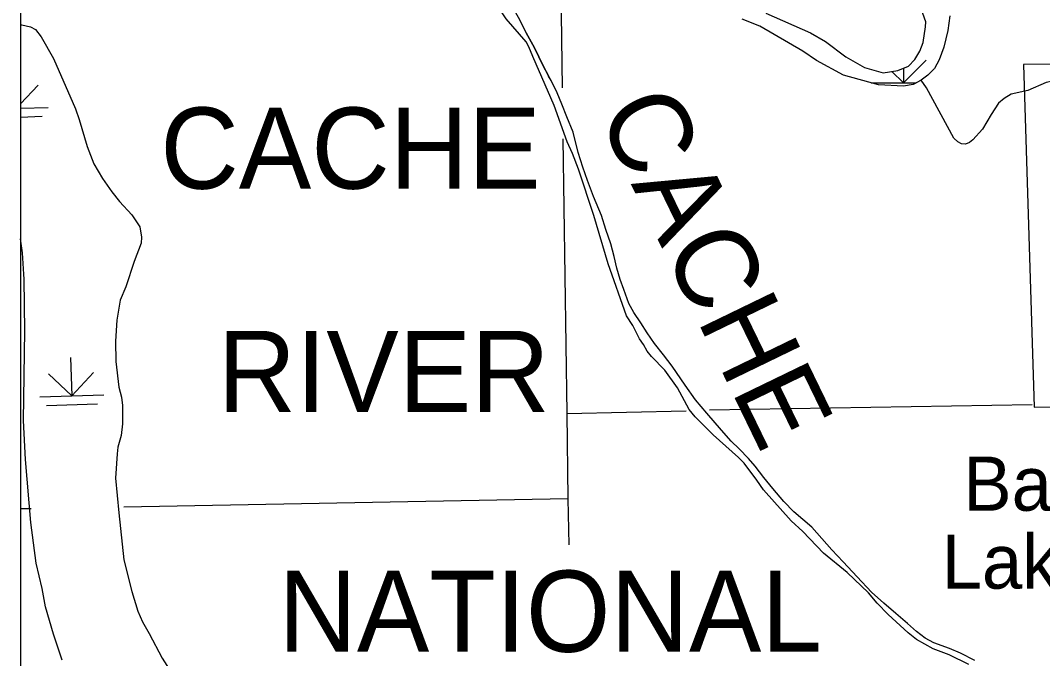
# Model space of a CAD drawing. Extents: x 1084508 to 1142749, y 1057638 to 1093403.
# Drawn here: x 1084508 to 1087009, y 1073059 to 1074622 of the extents above; entities that cross this region are included whole.
import ezdxf

# ---------------------------------------------------------------- set-up
doc = ezdxf.new("R2010")
doc.units = 0
for name, color, linetype in [('2', 7, 'Continuous'), ('4', 7, 'Continuous'), ('44', 7, 'Continuous'), ('47', 7, 'Continuous'), ('5', 7, 'Continuous'), ('7', 7, 'Continuous'), ('9', 7, 'Continuous'), ('DSN_DRFT_Named-Boundary', 7, 'Continuous'), ('Level 2', 7, 'Continuous'), ('Level 35', 7, 'Continuous'), ('Level 4', 7, 'Continuous'), ('Level 44', 7, 'Continuous'), ('Level 47', 7, 'Continuous'), ('Level 5', 7, 'Continuous'), ('Level 7', 7, 'Continuous'), ('Level 9', 7, 'Continuous')]:
    doc.layers.add(name, color=color, linetype=linetype)

msp = doc.modelspace()

# ---------------------------------------------------------------- linework, layer by layer
at = {"layer": '2'}
for points in [[(1085792.9, 1074499.6), (1085787.4, 1074510.4), (1085766.3, 1074554.6), (1085745.6, 1074591.6), (1085727, 1074629.3), (1085707, 1074663.1), (1085682.9, 1074705.6), (1085660.4, 1074740.9), (1085637.6, 1074774.3), (1085618.1, 1074803.4), (1085598.9, 1074826.3), (1085587.4, 1074838.1), (1085573.1, 1074857.7), (1085558.5, 1074873.4), (1085546.4, 1074885.2), (1085534, 1074896.1), (1085519.2, 1074904.6), (1085500.7, 1074918), (1085475.4, 1074928.6), (1085449.8, 1074939.5), (1085416, 1074950.4)], [(1086843.1, 1073053.9), (1086808.3, 1073071.7), (1086781.7, 1073083.5), (1086743.4, 1073097.3), (1086722.2, 1073108.7), (1086700.7, 1073124.9), (1086678.5, 1073144.4), (1086650.1, 1073169.4), (1086620.4, 1073194.6), (1086591, 1073221.5), (1086555.8, 1073259.1), (1086520.9, 1073295.7), (1086493.6, 1073324.9), (1086445, 1073380.5), (1086400.6, 1073418.1), (1086376.3, 1073443.8), (1086349.2, 1073475.2), (1086327.3, 1073502), (1086306.3, 1073529.8), (1086289.5, 1073548.9), (1086266.4, 1073572.9), (1086247.4, 1073591.6), (1086229.6, 1073612), (1086208.1, 1073636), (1086187.6, 1073659.7), (1086159.8, 1073692.3), (1086134.4, 1073728.7), (1086102.9, 1073774.7), (1086081.9, 1073802.8), (1086059.7, 1073830.6), (1086041.3, 1073856.9), (1086025.8, 1073880.8), (1086009.3, 1073906.6), (1085996.8, 1073928.5), (1085984.6, 1073963), (1085975.4, 1073987.2), (1085967.3, 1074015.2), (1085960.5, 1074043.6), (1085952.5, 1074074.8), (1085940.4, 1074109.6), (1085930.1, 1074144.1), (1085910.2, 1074190.9), (1085895.4, 1074230), (1085884, 1074262), (1085872.7, 1074298.4), (1085860.9, 1074348), (1085845.4, 1074385.8), (1085832.5, 1074416.5), (1085821.3, 1074444.1), (1085806.8, 1074474.4), (1085800, 1074485.4), (1085794.1, 1074497.2)]]:
    msp.add_lwpolyline(points, dxfattribs=at)
at = {"layer": '4'}
for points in [[(1085835.4, 1074331.8), (1085845.4, 1073659.4), (1085847.4, 1073449.8)], [(1085847.4, 1073449.8), (1085849.9, 1073337.2)]]:
    msp.add_lwpolyline(points, dxfattribs=at)
at = {"layer": '44'}
for p, q in [((1084507.9, 1074417.4), (1084551.2, 1074463.5)), ((1084507.9, 1074406.6), (1084575.9, 1074408.8)), ((1084507.9, 1074385.2), (1084560.9, 1074386.9)), ((1084630.4, 1073796.4), (1084633.4, 1073702.3)), ((1084633.4, 1073702.3), (1084576.2, 1073756)), ((1084633.4, 1073702.3), (1084687.1, 1073759.5)), ((1084555, 1073699.8), (1084711.9, 1073704.8)), ((1084571.4, 1073678.9), (1084696.9, 1073682.9))]:
    msp.add_line(p, q, dxfattribs=at)
at = {"layer": '47'}
for points in [[(1084507.9, 1074610.6), (1084511.7, 1074611), (1084532.9, 1074606.3), (1084544.8, 1074599.4), (1084558.6, 1074581.6), (1084588.9, 1074528.4), (1084642.3, 1074405.6), (1084651.9, 1074379.4), (1084671.1, 1074313.2), (1084687.5, 1074270.9), (1084708.8, 1074235), (1084731.9, 1074201.7), (1084750.3, 1074178.4), (1084780.9, 1074146), (1084800.1, 1074116.6), (1084804.4, 1074091.3), (1084803.6, 1074076.1), (1084786.5, 1074031.1), (1084765.5, 1073969.6), (1084752.1, 1073936.4), (1084743.5, 1073887.9), (1084740.2, 1073836.1), (1084741.4, 1073786.7), (1084748.8, 1073723.9), (1084755.6, 1073698.9), (1084757.8, 1073678.5), (1084757.7, 1073634), (1084754.2, 1073604.9), (1084746.6, 1073576.3), (1084744.3, 1073560.5)], [(1084516.4, 1074000.4), (1084513.2, 1074052.9), (1084507.9, 1074087.2)], [(1084610, 1073054.8), (1084588.7, 1073119), (1084569.6, 1073185.8), (1084560.9, 1073230.6), (1084546, 1073292.5), (1084533.4, 1073392.4), (1084520.2, 1073546.4), (1084515.3, 1073642), (1084518.3, 1073861.8), (1084517.4, 1073988.1), (1084516.4, 1074000.4)], [(1084744.3, 1073560.5), (1084740.5, 1073500.5), (1084748.3, 1073416), (1084761.1, 1073300.4), (1084780.3, 1073222.9), (1084795.3, 1073174.8), (1084806.6, 1073148.7), (1084823.2, 1073120.2), (1084854.7, 1073059.8), (1084879.3, 1073021.8)]]:
    msp.add_lwpolyline(points, dxfattribs=at)
at = {"layer": '5'}
msp.add_line((1084534.4, 1073425.8), (1084507.9, 1073425.3), dxfattribs=at)
for points in [[(1085845.4, 1073659.4), (1086137, 1073665.9)], [(1085847.4, 1073449.8), (1084760.9, 1073429.9)]]:
    msp.add_lwpolyline(points, dxfattribs=at)
at = {"layer": '9'}
for points in [[(1085751.7, 1074557.2), (1085745.2, 1074569.5), (1085696.3, 1074625.8), (1085674.5, 1074659.5), (1085664.6, 1074677.7), (1085651.3, 1074716.2), (1085639.6, 1074741.6), (1085610.5, 1074790.8), (1085588, 1074816.7), (1085578.6, 1074829.8), (1085541.3, 1074865.5), (1085503.8, 1074896.4), (1085469, 1074915.7), (1085417.9, 1074934.7), (1085377.5, 1074946.9), (1085294.9, 1074958.2), (1085237.2, 1074961.8)], [(1086828.7, 1073044.2), (1086780.5, 1073068.3), (1086741.2, 1073083.1), (1086700.6, 1073105.9), (1086680.1, 1073122.1), (1086631.1, 1073166.7), (1086604.7, 1073194.9), (1086583.5, 1073220.2), (1086530.8, 1073270), (1086472.8, 1073317.1), (1086422.8, 1073369.8), (1086394, 1073396.3), (1086326, 1073472.3), (1086310.2, 1073496.2), (1086279.3, 1073537.2), (1086265.5, 1073551.1), (1086203.1, 1073606.5), (1086159.1, 1073651), (1086144.5, 1073668.6), (1086115.5, 1073722.3), (1086085.1, 1073765.4), (1086051.9, 1073798.4), (1086041.3, 1073811.5), (1086032.4, 1073828.2), (1086023, 1073841.6), (1086006.9, 1073874.4), (1085990.8, 1073898), (1085945.8, 1074025.7), (1085911.3, 1074144), (1085873.5, 1074257.5), (1085858.6, 1074295.9), (1085845.8, 1074324.4), (1085814.1, 1074413.2), (1085761.5, 1074533.6), (1085751.7, 1074557.2)]]:
    msp.add_lwpolyline(points, dxfattribs=at)
at = {"layer": 'DSN_DRFT_Named-Boundary'}
msp.add_lwpolyline([(1084507.9, 1057640), (1142749.2, 1057640), (1142749.2, 1093403.4), (1084507.9, 1093403.4)], close=True, dxfattribs=at)
at = {"layer": 'Level 2'}
for points in [[(1085727, 1074629.3), (1085745.6, 1074591.6), (1085766.3, 1074554.6), (1085787.4, 1074510.4), (1085800.6, 1074484.5)], [(1086843.1, 1073053.9), (1086808.3, 1073071.7), (1086781.7, 1073083.5), (1086743.4, 1073097.3), (1086722.2, 1073108.7), (1086700.7, 1073124.9), (1086678.5, 1073144.4), (1086650.1, 1073169.4), (1086620.4, 1073194.6), (1086591, 1073221.5), (1086555.8, 1073259.1), (1086520.9, 1073295.7), (1086493.6, 1073324.9), (1086445, 1073380.5), (1086400.6, 1073418.1), (1086376.3, 1073443.8), (1086349.2, 1073475.2), (1086327.3, 1073502), (1086306.3, 1073529.8), (1086289.5, 1073548.9), (1086266.4, 1073572.9), (1086247.4, 1073591.6), (1086229.6, 1073612), (1086208.1, 1073636), (1086187.6, 1073659.7), (1086159.8, 1073692.3), (1086134.4, 1073728.7), (1086102.9, 1073774.7), (1086081.9, 1073802.8), (1086059.7, 1073830.6), (1086041.3, 1073856.9), (1086025.8, 1073880.8), (1086009.3, 1073906.6), (1085996.8, 1073928.5), (1085984.6, 1073963), (1085975.4, 1073987.2), (1085967.3, 1074015.2), (1085960.5, 1074043.6), (1085952.5, 1074074.8), (1085940.4, 1074109.6), (1085930.1, 1074144.1), (1085910.2, 1074190.9), (1085895.4, 1074230), (1085884, 1074262), (1085872.7, 1074298.4), (1085860.9, 1074348), (1085845.4, 1074385.8), (1085832.5, 1074416.5), (1085821.3, 1074444.1), (1085806.8, 1074474.4), (1085800.6, 1074484.5)]]:
    msp.add_lwpolyline(points, dxfattribs=at)
at = {"layer": 'Level 35'}
msp.add_lwpolyline([(1087137.9, 1074441.3), (1087122.3, 1074460.8), (1087099.1, 1074475.2), (1087087.9, 1074478.6), (1087076.6, 1074479.7), (1087049, 1074476.6), (1087018.2, 1074469.7), (1086973.4, 1074450.4), (1086932.3, 1074440.8), (1086915.1, 1074430.7), (1086901.1, 1074419.4), (1086883.4, 1074391.5), (1086862.6, 1074355.3), (1086838.2, 1074329.1), (1086830.3, 1074322.8), (1086820.7, 1074318.9), (1086810.6, 1074319.4), (1086801.9, 1074324.1), (1086791.8, 1074333.4), (1086725, 1074456.7), (1086712.2, 1074475.4)], dxfattribs=at)
at = {"layer": 'Level 4'}
msp.add_lwpolyline([(1085823.2, 1075296.2), (1085824.9, 1075121.3), (1085833.3, 1074456.6)], dxfattribs=at)
at = {"layer": 'Level 44'}
for p, q in [((1086668.7, 1074468.7), (1086724.1, 1074524.2)), ((1086668.7, 1074468.7), (1086640.6, 1074496.8)), ((1086668.7, 1074504.4), (1086668.7, 1074468.7)), ((1086590.2, 1074468.7), (1086700, 1074468.7)), ((1086590.2, 1074468.7), (1086590.2, 1074468.7))]:
    msp.add_line(p, q, dxfattribs=at)
at = {"layer": 'Level 47'}
for points in [[(1086332.3, 1074639.8), (1086441.3, 1074591.4), (1086477.7, 1074570.3), (1086528, 1074533), (1086573.2, 1074506.5), (1086619, 1074493.6), (1086654.9, 1074498.9), (1086681.2, 1074509.4), (1086696.6, 1074526.2), (1086709.2, 1074546.2), (1086716.9, 1074567.4), (1086722.8, 1074605.7), (1086723.2, 1074618.7), (1086701, 1074682.7)], [(1086782, 1074632.8), (1086777.2, 1074597), (1086767.7, 1074555.9), (1086756.1, 1074525.2), (1086744.7, 1074504.2), (1086728.4, 1074488.1), (1086712.2, 1074475.4), (1086692.6, 1074464.5), (1086669.1, 1074460.4), (1086607.7, 1074463.8), (1086522.1, 1074487.6), (1086456.4, 1074523.7), (1086422.4, 1074546.8), (1086317.6, 1074608), (1086274.1, 1074625.1)]]:
    msp.add_lwpolyline(points, dxfattribs=at)
at = {"layer": 'Level 5'}
msp.add_lwpolyline([(1086194.2, 1073667.9), (1086983.4, 1073681.3)], dxfattribs=at)
at = {"layer": 'Level 7'}
msp.add_lwpolyline([(1086362.4, 1075335.6), (1086532.2, 1075338.3), (1087778.2, 1075363.2), (1087786.5, 1074949.4), (1087367.5, 1074938.3), (1087381.3, 1074515.7), (1086962.4, 1074513.9), (1086988.8, 1073674.4), (1088595.4, 1073699.6)], dxfattribs=at)

# ---------------------------------------------------------------- texts
at = {"layer": '7'}
for s, p in [('CACHE', (1084850.2, 1074209.6)), ('RIVER', (1084990.4, 1073662.6)), ('NATIONAL', (1085139.1, 1073075.4))]:
    msp.add_text(s, height=198.88, dxfattribs=at).set_placement(p)
at = {"layer": 'Level 35'}
for s, p in [('Barnes', (1086815.3, 1073420.9)), ('Lake', (1086762.2, 1073230.1))]:
    msp.add_text(s, height=132.58, dxfattribs=at).set_placement(p)
at = {"layer": 'Level 9'}
msp.add_text('CACHE', height=198.88, rotation=295.875, dxfattribs=at).set_placement((1085917.3, 1074394.5))

doc.saveas('drawing.dxf')
